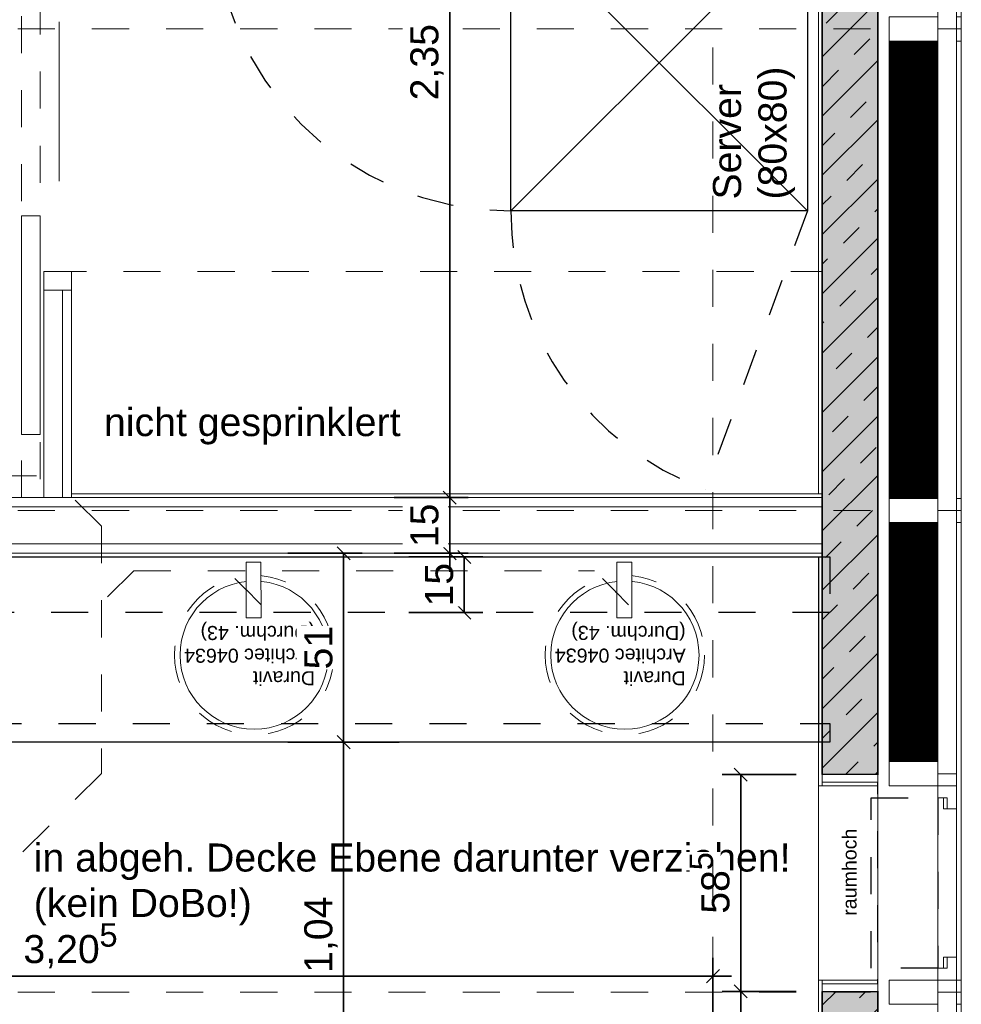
# Model space of a CAD drawing. Header units: metres. Extents: x -13 to 93, y -119 to 25.
# Tile 589 of 656: x 11.13 to 13.67, y -23.18 to -20.52. Entities that reach past the tile are written whole.
import ezdxf

# ---------------------------------------------------------------- set-up
doc = ezdxf.new("R2010")
doc.units = ezdxf.units.M
doc.header["$LTSCALE"] = 0.00508
doc.header["$PDMODE"] = 1
doc.header["$PDSIZE"] = -2
for name, pattern in [('STYLE_05', [0.19684, 0.069505, -0.127335]), ('STYLE_06', [1.0537, 0.590515, -0.19684, 0.069505, -0.19684]), ('STYLE_11', [0.393677, 0.196838, -0.196838]), ('STYLE_12', [0.20828, 0.069425, -0.138855])]:
    doc.linetypes.add(name, pattern=pattern)
doc.layers.get('0').update_dxf_attribs({"lineweight": 18})
for name, color, linetype, lineweight in [('3-0-0 Dämmung', 7, 'Continuous', 18), ('3-2-5 Bodenbeläge', 7, 'Continuous', 18), ('3-3-0 AW Fassade', 7, 'Continuous', 18), ('3-4-0 Innenwände', 7, 'Continuous', 35), ('3-4-0-1 IW Beton', 7, 'Continuous', 35), ('3-4-2-2 NTragIW GK', 7, 'Continuous', 35), ('3-4-4 ITüren', 7, 'Continuous', 25), ('3-4-5 IWBekleidungen', 7, 'Continuous', 25), ('3-4-9 WSonstiges VED', 7, 'STYLE_11', 25), ('3-5-9 DeckenSonstig VED', 7, 'STYLE_11', 25), ('4-1-1 Abwasseranlgn', 7, 'Continuous', 25), ('4-1-2-1 Sanitärobjekte', 7, 'Continuous', 25), ('4-5-7 Übertraggsntze', 7, 'Continuous', 25), ('6-1-0 Ausstattung', 7, 'Continuous', 25), ('Ans-Kante', 7, 'Continuous', 18), ('Bemaßung', 7, 'Continuous', 18), ('Keine', 7, 'Continuous', 18), ('Plan-Achse', 1, 'STYLE_06', 18), ('Plan-Achsen-Fassade', 1, 'STYLE_06', 18), ('Plan-Text-Hinweis', 7, 'Continuous', 13), ('Plan-Text-Kerne', 7, 'Continuous', 13)]:
    doc.layers.add(name, color=color, linetype=linetype, lineweight=lineweight)
doc.layers.get('0').freeze()
doc.styles.add('Arial', font='ARIAL.TTF')
doc.dimstyles.new('MTZ_200', dxfattribs={"dimtxt": 0.075762, "dimasz": 0.000706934, "dimexe": 0.001, "dimexo": 0.003, "dimgap": 0.0001, "dimtad": 1, "dimdec": 4, "dimzin": 11, "dimtxsty": 'Arial', "dimblk": 'VW_SLASH', "dimcen": 0, "dimdle": 0.001, "dimazin": 0, "dimtfac": 1, "dimtdec": 4, "dimtix": 1, "dimtmove": 0, "dimatfit": 0, "dimldrblk": 'VW_FILLEDARROW', "dimfxl": 0, "dimfrac": 2, "dimtolj": 1, "dimtzin": 11, "dimarcsym": 0})
pattern_1 = [(45, (0, 0), (0.0003175, -0.0003175), [])]
pattern_2 = [(-45, (0, 0), (0.0003175, 0.0003175), [])]
pattern_3 = [(45, (0, 0), (0.16, 0), []), (45, (0.08, 0), (0.16, 0), [0.06, -0.06])]

# ---------------------------------------------------------------- blocks, each defined once
blk = doc.blocks.new('S_Profil_Fassade_Büro')
at = {"layer": '3-3-0 AW Fassade', "color": 7}
blk.add_line((-0.132, 0), (-0.195, 0), dxfattribs=at)
for points in [[(-0.195, 0.0325), (-0.182, 0.0325), (-0.182, -0.0325), (-0.195, -0.0325)], [(-0.132, 0.0325), (0, 0.0325), (0, -0.0325), (-0.132, -0.0325)]]:
    blk.add_lwpolyline(points, close=True, dxfattribs=at)
blk = doc.blocks.new('*U480')
at = {"layer": '3-3-0 AW Fassade', "color": 7}
blk.add_line((0.162, -0.0025), (0.225, -0.0025), dxfattribs=at)
for points in [[(0.03, 0.03), (0.162, 0.03), (0.162, -0.035), (0.03, -0.035)], [(0.212, 0.03), (0.225, 0.03), (0.225, -0.035), (0.212, -0.035)]]:
    blk.add_lwpolyline(points, close=True, dxfattribs=at)
blk = doc.blocks.new('*U481')
at = {"layer": '3-3-0 AW Fassade', "color": 7}
blk.add_line((0.162, 0.5875), (0.212, 0.5875), dxfattribs=at)
blk.add_lwpolyline([(0.03, 0.62), (0.162, 0.62), (0.162, 0.555), (0.03, 0.555)], close=True, dxfattribs=at)
blk = doc.blocks.new('S_Fenster_Kern')
at = {"color": 7}
blk.add_wipeout([(0.177, 0.5225), (0.177, 0.4925), (0.212, 0.4925), (0.212, 0.0925), (0.177, 0.0925), (0.177, 0.0625), (0.162, 0.0625), (0.162, 0.5225)], dxfattribs=at).dxf.layer = '3-3-0 AW Fassade'
at = {"layer": '3-3-0 AW Fassade', "color": 7}
blk.add_lwpolyline([(0.177, 0.5225), (0.177, 0.4925), (0.212, 0.4925), (0.212, 0.0925), (0.177, 0.0925), (0.177, 0.0625), (0.162, 0.0625), (0.162, 0.5225)], close=True, dxfattribs=at)
at = {"color": 7}
for points in [[(0.187, 0.4925), (0.212, 0.4925), (0.212, 0.555), (0.162, 0.555), (0.162, 0.5225), (0.187, 0.5225)], [(0.187, 0.0925), (0.212, 0.0925), (0.212, 0.03), (0.162, 0.03), (0.162, 0.0625), (0.187, 0.0625)]]:
    blk.add_wipeout(points, dxfattribs=at).dxf.layer = '3-3-0 AW Fassade'
at = {"layer": '3-3-0 AW Fassade', "color": 7}
for points in [[(0.187, 0.4925), (0.212, 0.4925), (0.212, 0.555), (0.162, 0.555), (0.162, 0.5225), (0.187, 0.5225)], [(0.187, 0.0925), (0.212, 0.0925), (0.212, 0.03), (0.162, 0.03), (0.162, 0.0625), (0.187, 0.0625)]]:
    blk.add_lwpolyline(points, close=True, dxfattribs=at)
at = {"layer": '3-4-9 WSonstiges VED', "linetype": 'STYLE_05'}
blk.add_lwpolyline([(-0.018, 0.5225), (0.162, 0.5225), (0.162, 0.0625), (-0.018, 0.0625)], close=True, dxfattribs=at)
at = {"layer": '3-3-0 AW Fassade', "color": 7}
for name in ['*U481', '*U480']:
    blk.add_blockref(name, (0, 0), dxfattribs=at)
blk = doc.blocks.new('*U71')
at = {"layer": '4-1-2-1 Sanitärobjekte', "color": 7, "linetype": 'STYLE_05', "lineweight": 18}
blk.add_circle((0, 0), 0.215, dxfattribs=at)
at = {"layer": '4-1-2-1 Sanitärobjekte', "color": 7, "linetype": 'Continuous', "lineweight": 18}
blk.add_circle((0, 0), 0.2, dxfattribs=at)
at = {"color": 7, "linetype": 'Continuous', "lineweight": 18}
blk.add_wipeout([(-0.0187, -0.101), (0.0213, -0.101), (0.0213, -0.251), (-0.0187, -0.251)], dxfattribs=at).dxf.layer = '4-1-2-1 Sanitärobjekte'
at = {"layer": '4-1-2-1 Sanitärobjekte', "color": 7, "linetype": 'Continuous', "lineweight": 18}
blk.add_lwpolyline([(-0.0187, -0.101), (0.0213, -0.101), (0.0213, -0.251), (-0.0187, -0.251)], close=True, dxfattribs=at)
blk = doc.blocks.new('einbauwaschtisch_duravit_architec_04634')
at = {"layer": 'Keine', "color": 7, "insert": (-0.1641, 0.0816), "char_height": 0.037881, "attachment_point": 1, "line_spacing_factor": 0.970546, "style": 'Arial'}
blk.add_mtext('Duravit\\PArchitec 04634\\P(Durchm. 43)', dxfattribs=at)
at = {"layer": '4-1-2-1 Sanitärobjekte', "color": 7}
blk.add_blockref('*U71', (0, 0), dxfattribs=at)
blk = doc.blocks.new('*D388')
at = {"layer": 'Bemaßung', "color": 0, "linetype": 'Continuous', "lineweight": -2}
for p, q in [((4.3537, -4.525), (4.3537, -4.475)), ((4.5037, -4.525), (4.3037, -4.525)), ((4.3537, -5.565), (4.3537, -4.525)), ((4.5037, -5.565), (4.3037, -5.565)), ((4.3537, -5.615), (4.3537, -5.565))]:
    blk.add_line(p, q, dxfattribs=at)
at = {"layer": 'Bemaßung', "color": 0, "linetype": 'Continuous', "lineweight": 20}
for p, q in [((4.3714, -4.5427), (4.336, -4.5073)), ((4.336, -5.5473), (4.3714, -5.5827))]:
    blk.add_line(p, q, dxfattribs=at)
at = {"layer": 'Defpoints', "color": 0, "lineweight": 0}
for p in [(5.59, -4.525), (4.3537, -5.565), (4.85, -5.565)]:
    blk.add_point(p, dxfattribs=at)
at = {"color": 0, "linetype": 'Continuous', "lineweight": -2}
blk.add_wipeout([(4.3491, -5.1477), (4.3491, -4.942), (4.227, -4.942), (4.227, -5.1477)], dxfattribs=at).dxf.layer = 'Bemaßung'
at = {"layer": 'Bemaßung', "color": 0, "insert": (4.2476, -5.1477), "char_height": 0.07576, "attachment_point": 1, "rotation": 90, "line_spacing_factor": 0.967741, "style": 'Arial'}
blk.add_mtext('1,04', dxfattribs=at)
blk = doc.blocks.new('VW_FILLEDARROW')
at = {"color": 0, "lineweight": -2}
blk.add_solid([(0, 0), (0, 0), (0, 0)], dxfattribs=at)
blk = doc.blocks.new('VW_SLASH')
at = {"color": 0, "linetype": 'ByBlock', "lineweight": -2}
blk.add_line((0, 0), (-1, 0), dxfattribs=at)
at = {"color": 0, "linetype": 'ByBlock', "lineweight": 20}
blk.add_line((0, 0), (0, 0), dxfattribs=at)
blk = doc.blocks.new('*D389')
at = {"layer": 'Bemaßung', "color": 0, "linetype": 'Continuous', "lineweight": 20}
for p, q in [((4.3714, -4.0327), (4.336, -3.9973)), ((4.336, -4.5073), (4.3714, -4.5427))]:
    blk.add_line(p, q, dxfattribs=at)
at = {"layer": 'Bemaßung', "color": 0, "linetype": 'Continuous', "lineweight": -2}
for p, q in [((4.2037, -4.015), (4.4037, -4.015)), ((4.3537, -4.065), (4.3537, -4.015)), ((4.3537, -4.015), (4.3537, -4.525)), ((4.3537, -4.525), (4.3537, -4.475)), ((4.2037, -4.525), (4.4037, -4.525))]:
    blk.add_line(p, q, dxfattribs=at)
at = {"layer": 'Defpoints', "color": 0, "lineweight": 0}
for p in [(4.3537, -4.015), (4.3537, -4.015), (5.59, -4.525)]:
    blk.add_point(p, dxfattribs=at)
at = {"color": 0, "linetype": 'Continuous', "lineweight": -2}
blk.add_wipeout([(4.3491, -4.3287), (4.3491, -4.2113), (4.227, -4.2113), (4.227, -4.3287)], dxfattribs=at).dxf.layer = 'Bemaßung'
at = {"layer": 'Bemaßung', "color": 0, "insert": (4.2476, -4.3287), "char_height": 0.07576, "attachment_point": 1, "rotation": 90, "line_spacing_factor": 0.967741, "style": 'Arial'}
blk.add_mtext('51', dxfattribs=at)
blk = doc.blocks.new('*D392')
at = {"layer": 'Bemaßung', "color": 0, "linetype": 'Continuous', "lineweight": 20}
for p, q in [((4.697, -4.0427), (4.6617, -4.0073)), ((4.6617, -4.1573), (4.697, -4.1927))]:
    blk.add_line(p, q, dxfattribs=at)
at = {"layer": 'Bemaßung', "color": 0, "linetype": 'Continuous', "lineweight": -2}
for p, q in [((4.5293, -4.025), (4.7293, -4.025)), ((4.6793, -4.075), (4.6793, -4.025)), ((4.6793, -4.025), (4.6793, -4.175)), ((4.6793, -4.175), (4.6793, -4.125)), ((4.5293, -4.175), (4.7293, -4.175))]:
    blk.add_line(p, q, dxfattribs=at)
at = {"layer": 'Defpoints', "color": 0, "lineweight": 0}
for p in [(4.6187, -4.025), (4.6793, -4.025), (4.5321, -4.175)]:
    blk.add_point(p, dxfattribs=at)
at = {"color": 0, "linetype": 'Continuous', "lineweight": -2}
blk.add_wipeout([(4.6747, -4.1587), (4.6747, -4.0413), (4.5526, -4.0413), (4.5526, -4.1587)], dxfattribs=at).dxf.layer = 'Bemaßung'
at = {"layer": 'Bemaßung', "color": 0, "insert": (4.5732, -4.1587), "char_height": 0.07576, "attachment_point": 1, "rotation": 90, "line_spacing_factor": 0.967741, "style": 'Arial'}
blk.add_mtext('15', dxfattribs=at)
blk = doc.blocks.new('*U394')
at = {"layer": '6-1-0 Ausstattung', "linetype": 'STYLE_05'}
for points in [[(3.385, -4.025), (5.665, -4.025), (5.665, -4.175), (3.385, -4.175)], [(3.385, -4.475), (5.665, -4.475), (5.665, -4.525), (3.385, -4.525)]]:
    blk.add_lwpolyline(points, close=True, dxfattribs=at)
at = {"layer": '6-1-0 Ausstattung'}
blk.add_lwpolyline([(3.385, -4.025), (5.635, -4.025), (5.635, -4.525), (3.385, -4.525)], close=True, dxfattribs=at)
blk = doc.blocks.new('*U395')
at = {"layer": '4-1-1 Abwasseranlgn', "color": 5, "linetype": 'STYLE_05', "lineweight": 13}
for p, q in [((2.6257, -3.8064), (3.5648, -3.8064)), ((3.7006, -3.9421), (3.5648, -3.8064)), ((3.7006, -3.9421), (3.7006, -4.6091)), ((3.7878, -4.0623), (3.696, -4.154)), ((3.7878, -4.0623), (5.0309, -4.0623)), ((4.1312, -4.154), (4.0394, -4.0623)), ((5.1227, -4.154), (5.0309, -4.0623)), ((3.7006, -4.6091), (2.837, -5.4727))]:
    blk.add_line(p, q, dxfattribs=at)
blk = doc.blocks.new('*U32')
at = {"layer": '4-5-7 Übertraggsntze', "color": 7, "linetype": 'Continuous', "lineweight": 18}
for p, q in [((0.4, 0), (-0.4, 0.8)), ((0.4, 0.8), (-0.4, 0))]:
    blk.add_line(p, q, dxfattribs=at)
at = {"layer": '4-5-7 Übertraggsntze', "linetype": 'Continuous'}
blk.add_lwpolyline([(-0.4, 0.8), (0.4, 0.8), (0.4, 0), (-0.4, 0)], close=True, dxfattribs=at)
blk = doc.blocks.new('server_80x80')
at = {"layer": '4-5-7 Übertraggsntze', "linetype": 'STYLE_05'}
for p, q in [((0.4, 0.8), (0.4, 1.6)), ((-0.4, 0), (-1.151, 0.2757)), ((0.4, 0), (1.1495, 0.2798))]:
    blk.add_line(p, q, dxfattribs=at)
for centre, start, end in [((0.4, 0.8), 90, 180), ((-0.4, 0), 90, 159.8402), ((0.4, 0), 20.4713, 90)]:
    blk.add_arc(centre, 0.8, start, end, dxfattribs=at)
at = {"layer": '4-5-7 Übertraggsntze', "color": 7}
blk.add_blockref('*U32', (0, 0), dxfattribs=at)
at = {"layer": 'Plan-Text-Kerne', "color": 7, "insert": (-0.3692, 0.2546), "char_height": 0.07576, "attachment_point": 1, "line_spacing_factor": 0.970546, "style": 'Arial'}
blk.add_mtext('Server\\P(80x80)', dxfattribs=at)
blk = doc.blocks.new('*D412')
at = {"layer": 'Bemaßung', "color": 0, "linetype": 'Continuous', "lineweight": 20}
for p, q in [((4.6575, -1.5327), (4.6222, -1.4973)), ((4.6222, -3.8473), (4.6575, -3.8827))]:
    blk.add_line(p, q, dxfattribs=at)
at = {"layer": 'Bemaßung', "color": 0, "linetype": 'Continuous', "lineweight": -2}
for p, q in [((4.7899, -1.515), (4.5899, -1.515)), ((4.6399, -1.565), (4.6399, -1.515)), ((4.6399, -1.515), (4.6399, -3.865)), ((4.6399, -3.865), (4.6399, -3.815)), ((4.4899, -3.865), (4.6899, -3.865))]:
    blk.add_line(p, q, dxfattribs=at)
at = {"layer": 'Defpoints', "color": 0, "lineweight": 0}
for p in [(4.6399, -1.515), (5.665, -1.515), (4.5494, -3.865)]:
    blk.add_point(p, dxfattribs=at)
at = {"color": 0, "linetype": 'Continuous', "lineweight": -2}
blk.add_wipeout([(4.6352, -2.7927), (4.6352, -2.587), (4.5131, -2.587), (4.5131, -2.7927)], dxfattribs=at).dxf.layer = 'Bemaßung'
at = {"layer": 'Bemaßung', "color": 0, "insert": (4.5337, -2.7927), "char_height": 0.07576, "attachment_point": 1, "rotation": 90, "line_spacing_factor": 0.967741, "style": 'Arial'}
blk.add_mtext('2,35', dxfattribs=at)
blk = doc.blocks.new('*D426')
at = {"layer": 'Bemaßung', "color": 0, "linetype": 'Continuous', "lineweight": -2}
for p, q in [((4.6399, -3.865), (4.6399, -3.815)), ((4.4899, -3.865), (4.6899, -3.865)), ((4.6399, -4.015), (4.6399, -3.865)), ((4.4899, -4.015), (4.6899, -4.015)), ((4.6399, -4.065), (4.6399, -4.015))]:
    blk.add_line(p, q, dxfattribs=at)
at = {"layer": 'Bemaßung', "color": 0, "linetype": 'Continuous', "lineweight": 20}
for p, q in [((4.6575, -3.8827), (4.6222, -3.8473)), ((4.6222, -3.9973), (4.6575, -4.0327))]:
    blk.add_line(p, q, dxfattribs=at)
at = {"layer": 'Defpoints', "color": 0, "lineweight": 0}
for p in [(4.5649, -3.865), (4.5949, -4.015), (4.6399, -4.015)]:
    blk.add_point(p, dxfattribs=at)
at = {"color": 0, "linetype": 'Continuous', "lineweight": -2}
blk.add_wipeout([(4.6352, -3.9987), (4.6352, -3.8813), (4.5131, -3.8813), (4.5131, -3.9987)], dxfattribs=at).dxf.layer = 'Bemaßung'
at = {"layer": 'Bemaßung', "color": 0, "insert": (4.5337, -3.9987), "char_height": 0.07576, "attachment_point": 1, "rotation": 90, "line_spacing_factor": 0.967741, "style": 'Arial'}
blk.add_mtext('15', dxfattribs=at)
blk = doc.blocks.new('*D438')
at = {"layer": 'Bemaßung', "color": 0, "linetype": 'Continuous', "lineweight": -2}
for p, q in [((-0.5801, -4.19), (-0.5801, -4.14)), ((-0.4301, -4.19), (-0.6301, -4.19)), ((-0.5801, -7.55), (-0.5801, -4.19)), ((-0.4301, -7.55), (-0.6301, -7.55)), ((-0.5801, -7.6), (-0.5801, -7.55))]:
    blk.add_line(p, q, dxfattribs=at)
at = {"layer": 'Bemaßung', "color": 0, "linetype": 'Continuous', "lineweight": 20}
for p, q in [((-0.5625, -4.2077), (-0.5978, -4.1723)), ((-0.5978, -7.5323), (-0.5625, -7.5677))]:
    blk.add_line(p, q, dxfattribs=at)
at = {"layer": 'Defpoints', "color": 0, "lineweight": 0}
for p in [(3.6399, -4.19), (-0.5801, -7.55), (2.2072, -7.55)]:
    blk.add_point(p, dxfattribs=at)
at = {"layer": 'Bemaßung', "color": 0, "insert": (-0.6913, -5.8358), "char_height": 0.07576, "attachment_point": 1, "rotation": 90, "line_spacing_factor": 0.967741, "style": 'Arial'}
blk.add_mtext('3,36', dxfattribs=at)
blk = doc.blocks.new('*D444')
at = {"layer": 'Bemaßung', "color": 0, "linetype": 'Continuous', "lineweight": -2}
for p, q in [((3.14, -7.8387), (3.14, -8.0387)), ((5.35, -7.8387), (5.35, -8.0387)), ((3.09, -7.9887), (3.14, -7.9887)), ((3.14, -7.9887), (5.35, -7.9887)), ((5.35, -7.9887), (5.4, -7.9887))]:
    blk.add_line(p, q, dxfattribs=at)
at = {"layer": 'Bemaßung', "color": 0, "linetype": 'Continuous', "lineweight": 20}
for p, q in [((3.1577, -7.971), (3.1223, -8.0064)), ((5.3323, -8.0064), (5.3677, -7.971))]:
    blk.add_line(p, q, dxfattribs=at)
at = {"layer": 'Defpoints', "color": 0, "lineweight": 0}
for p in [(5.35, -4.87), (3.14, -5.665), (3.14, -7.9887)]:
    blk.add_point(p, dxfattribs=at)
at = {"layer": 'Bemaßung', "color": 0, "insert": (4.2324, -7.8775), "char_height": 0.07576, "attachment_point": 1, "line_spacing_factor": 0.967741, "style": 'Arial'}
blk.add_mtext('2,21', dxfattribs=at)
blk = doc.blocks.new('*D446')
at = {"layer": 'Bemaßung', "color": 0, "linetype": 'Continuous', "lineweight": -2}
for p, q in [((2.145, -5.0067), (2.145, -5.2067)), ((5.35, -5.3067), (5.35, -5.1067)), ((2.145, -5.1567), (2.095, -5.1567)), ((5.35, -5.1567), (2.145, -5.1567)), ((5.4, -5.1567), (5.35, -5.1567))]:
    blk.add_line(p, q, dxfattribs=at)
at = {"layer": 'Bemaßung', "color": 0, "linetype": 'Continuous', "lineweight": 20}
for p, q in [((2.1627, -5.139), (2.1273, -5.1743)), ((5.3323, -5.1743), (5.3677, -5.139))]:
    blk.add_line(p, q, dxfattribs=at)
at = {"layer": 'Defpoints', "color": 0, "lineweight": 0}
for p in [(2.145, -4.4941), (5.35, -5.1567), (5.35, -7.9887)]:
    blk.add_point(p, dxfattribs=at)
at = {"layer": 'Bemaßung', "color": 0, "line_spacing_factor": 0.967741, "style": 'Arial'}
for s, insert, char_height, attachment_point in [('5', (3.7196, -5.0138), 0.0631, 2), ('3,20', (3.49, -5.0455), 0.07576, 1)]:
    blk.add_mtext(s, dxfattribs=dict(at, insert=insert, char_height=char_height, attachment_point=attachment_point))
blk = doc.blocks.new('*D447')
at = {"layer": 'Bemaßung', "color": 0, "lineweight": -2}
for p, q in [((5.4249, -5.1975), (5.4249, -5.1475)), ((5.5749, -5.1975), (5.3749, -5.1975)), ((5.4249, -7.55), (5.4249, -5.1975)), ((5.2749, -7.55), (5.4749, -7.55)), ((5.4249, -7.6), (5.4249, -7.55))]:
    blk.add_line(p, q, dxfattribs=at)
at = {"layer": 'Bemaßung', "color": 0, "lineweight": 20}
for p, q in [((5.4425, -5.2152), (5.4072, -5.1798)), ((5.4072, -7.5323), (5.4425, -7.5677))]:
    blk.add_line(p, q, dxfattribs=at)
at = {"layer": 'Defpoints', "color": 0, "lineweight": 0}
for p in [(5.795, -5.1975), (5.35, -7.55), (5.4249, -7.55)]:
    blk.add_point(p, dxfattribs=at)
at = {"color": 0, "lineweight": -2}
blk.add_wipeout([(5.4202, -6.5254), (5.4202, -6.3197), (5.2981, -6.3197), (5.2981, -6.5254)], dxfattribs=at).dxf.layer = 'Bemaßung'
at = {"layer": 'Bemaßung', "color": 0, "insert": (5.3187, -6.5254), "char_height": 0.07576, "attachment_point": 1, "rotation": 90, "line_spacing_factor": 0.967741, "style": 'Arial'}
blk.add_mtext('2,35', dxfattribs=at)
at = {"color": 0, "lineweight": -2}
blk.add_wipeout([(5.3712, -6.3201), (5.3712, -6.2221), (5.2699, -6.2221), (5.2699, -6.3201)], dxfattribs=at).dxf.layer = 'Bemaßung'
at = {"layer": 'Bemaßung', "color": 0, "insert": (5.287, -6.2711), "char_height": 0.06314, "attachment_point": 2, "rotation": 90, "line_spacing_factor": 0.967741, "style": 'Arial'}
blk.add_mtext('25', dxfattribs=at)
blk = doc.blocks.new('*D448')
at = {"layer": 'Bemaßung', "color": 0, "lineweight": 20}
for p, q in [((5.4425, -4.6302), (5.4072, -4.5948)), ((5.4072, -5.1798), (5.4425, -5.2152))]:
    blk.add_line(p, q, dxfattribs=at)
at = {"layer": 'Bemaßung', "color": 0, "lineweight": -2}
for p, q in [((5.5749, -4.6125), (5.3749, -4.6125)), ((5.4249, -4.6625), (5.4249, -4.6125)), ((5.4249, -4.6125), (5.4249, -5.1975)), ((5.4249, -5.1975), (5.4249, -5.1475)), ((5.5749, -5.1975), (5.3749, -5.1975))]:
    blk.add_line(p, q, dxfattribs=at)
at = {"layer": 'Defpoints', "color": 0, "lineweight": 0}
for p in [(5.4249, -4.6125), (5.72, -4.6125), (5.795, -5.1975)]:
    blk.add_point(p, dxfattribs=at)
at = {"color": 0, "lineweight": -2}
blk.add_wipeout([(5.4202, -4.988), (5.4202, -4.8705), (5.2981, -4.8705), (5.2981, -4.988)], dxfattribs=at).dxf.layer = 'Bemaßung'
at = {"layer": 'Bemaßung', "color": 0, "insert": (5.3187, -4.988), "char_height": 0.07576, "attachment_point": 1, "rotation": 90, "line_spacing_factor": 0.967741, "style": 'Arial'}
blk.add_mtext('58', dxfattribs=at)
at = {"color": 0, "lineweight": -2}
blk.add_wipeout([(5.3712, -4.8708), (5.3712, -4.8217), (5.2699, -4.8217), (5.2699, -4.8708)], dxfattribs=at).dxf.layer = 'Bemaßung'
at = {"layer": 'Bemaßung', "color": 0, "insert": (5.287, -4.8463), "char_height": 0.0631, "attachment_point": 2, "rotation": 90, "line_spacing_factor": 0.967741, "style": 'Arial'}
blk.add_mtext('5', dxfattribs=at)
blk = doc.blocks.new('kern_d-gross+h-normal (2D)')
at = {"layer": '3-4-0-1 IW Beton', "linetype": 'Continuous', "lineweight": 0}
for points in [[(5.645, -1.365), (5.795, -1.365), (5.795, -4.6125), (5.645, -4.6125)], [(5.645, -5.1975), (5.795, -5.1975), (5.795, -7.465), (5.645, -7.465)]]:
    blk.add_hatch(color=255, dxfattribs=at).paths.add_polyline_path(points)
at = {"layer": '3-4-0-1 IW Beton', "linetype": 'Continuous', "lineweight": 13}
h = blk.add_hatch(dxfattribs=at)
h.set_pattern_fill('STAHLBETON_1_50', style=0, pattern_type=2)
h.set_pattern_definition(pattern_3)
h.paths.add_polyline_path([(5.645, -1.365), (5.795, -1.365), (5.795, -4.6125), (5.645, -4.6125)])
h = blk.add_hatch(dxfattribs=at)
h.set_pattern_fill('STAHLBETON_1_50', style=0, pattern_type=2)
h.set_pattern_definition(pattern_3)
h.paths.add_polyline_path([(5.645, -5.1975), (5.795, -5.1975), (5.795, -7.465), (5.645, -7.465)])
at = {"layer": '3-2-5 Bodenbeläge', "color": 7, "linetype": 'STYLE_12', "lineweight": 18}
blk.add_line((3.56, -3.255), (5.645, -3.255), dxfattribs=at)
at = {"layer": '3-4-0-1 IW Beton', "color": 7, "lineweight": 35}
for points in [[(5.645, -1.365), (5.795, -1.365), (5.795, -4.6125), (5.645, -4.6125)], [(5.645, -5.1975), (5.795, -5.1975), (5.795, -7.465), (5.645, -7.465)]]:
    blk.add_lwpolyline(points, close=True, dxfattribs=at)
at = {"layer": '3-4-2-2 NTragIW GK', "color": 7, "linetype": 'Continuous', "lineweight": 18}
blk.add_lwpolyline([(3.595, -3.865), (3.595, -3.305), (3.545, -3.305), (3.545, -3.865)], close=True, dxfattribs=at)
at = {"layer": '3-4-4 ITüren', "color": 7, "linetype": 'Continuous', "lineweight": 18}
blk.add_line((3.58685497, -2.58063083), (3.58685497, -3.01063083), dxfattribs=at)
at = {"layer": '3-4-4 ITüren', "color": 7, "linetype": 'STYLE_05', "lineweight": 18}
blk.add_lwpolyline([(3.485, -1.515), (3.535, -1.515), (3.535, -3.865), (3.485, -3.865)], close=True, dxfattribs=at)
at = {"layer": '3-4-4 ITüren', "color": 7, "linetype": 'Continuous', "lineweight": 18}
blk.add_lwpolyline([(3.485, -3.10436917), (3.535, -3.10436917), (3.535, -3.69436917), (3.485, -3.69436917)], close=True, dxfattribs=at)
at = {"layer": '3-4-4 ITüren', "color": 7, "lineweight": 18}
for points in [[(3.58685497, -2.58063083), (3.5871229, -2.58163077), (3.58658704, -2.58163077)], [(3.58685497, -3.01063083), (3.58658704, -3.0096309), (3.5871229, -3.0096309)]]:
    blk.add_solid(points, dxfattribs=at)
at = {"layer": '3-4-5 IWBekleidungen', "color": 7, "linetype": 'Continuous', "lineweight": 18}
for points in [[(5.635, -1.515), (5.635, -3.855), (5.645, -3.855), (5.645, -1.515)], [(5.635, -4.025), (5.635, -4.6425), (5.645, -4.6425), (5.645, -4.025)], [(5.645, -4.6325), (5.645, -4.6425), (5.795, -4.6425), (5.795, -4.6325)], [(5.635, -5.565), (5.645, -5.565), (5.645, -5.1675), (5.635, -5.1675)], [(5.795, -5.1675), (5.645, -5.1675), (5.645, -5.1775), (5.795, -5.1775)]]:
    blk.add_lwpolyline(points, close=True, dxfattribs=at)
at = {"layer": '6-1-0 Ausstattung', "color": 7, "linetype": 'Continuous', "lineweight": 18}
for points in [[(3.545, -3.305), (3.62, -3.305), (3.62, -3.255), (3.545, -3.255)], [(3.62, -3.305), (3.595, -3.305), (3.595, -3.865), (3.62, -3.865)]]:
    blk.add_lwpolyline(points, close=True, dxfattribs=at)
at = {"layer": 'Ans-Kante', "color": 8}
blk.add_line((5.635, -4.6425), (5.635, -5.1675), dxfattribs=at)
at = {"layer": '4-1-2-1 Sanitärobjekte', "color": 7}
for p, rotation in [((4.1125, -4.29), -179.8745826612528), ((5.1125, -4.29), 180)]:
    blk.add_blockref('einbauwaschtisch_duravit_architec_04634', p, dxfattribs=dict(at, rotation=rotation))
at = {"layer": 'Keine', "color": 7, "insert": (5.69952307, -4.99356047), "char_height": 0.037881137, "attachment_point": 1, "rotation": 90, "line_spacing_factor": 0.970546, "style": 'Arial'}
blk.add_mtext('raumhoch', dxfattribs=at)
at = {"layer": 'Plan-Text-Kerne', "color": 7, "insert": (3.51786521, -4.79845495), "char_height": 0.0757622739, "attachment_point": 1, "line_spacing_factor": 0.970546, "style": 'Arial'}
blk.add_mtext('in abgeh. Decke Ebene darunter verziehen!\\P(kein DoBo!)', dxfattribs=at)
at = {"layer": 'Bemaßung', "color": 7, "linetype": 'Continuous', "lineweight": 18}
dim = blk.add_linear_dim(base=(-0.58014648, -7.55), p1=(3.63985352, -4.19), p2=(2.20724185, -7.55), angle=90, dimstyle='MTZ_200', override={"dimtxt": 0.001515, "dimgap": 0.01, "dimdec": 3, "dimlfac": 50, "dimpost": '<>m', "dimtxsty": 'Arial', "dimtmove": 2}, dxfattribs=at)
dim.commit()
dim.dimension.update_dxf_attribs({"geometry": '*D438', "text_midpoint": (-0.59014648, -5.73309631), "dimtype": 160})
dim = blk.add_linear_dim(base=(4.35372627, -5.565), p1=(5.59, -4.525), p2=(4.85, -5.565), angle=90, dimstyle='MTZ_200', override={"dimtxt": 0.001515, "dimgap": 0.005, "dimdec": 3, "dimlfac": 50, "dimpost": '<>m', "dimtxsty": 'Arial', "dimtmove": 2}, dxfattribs=at)
dim.commit()
dim.dimension.update_dxf_attribs({"geometry": '*D388', "text_midpoint": (4.35372627, -5.045)})
for points in [[(5.645, -4.6125), (5.795, -4.6125), (5.795, -4.6325), (5.645, -4.6325)], [(5.645, -5.1775), (5.795, -5.1775), (5.795, -5.1975), (5.645, -5.1975)]]:
    blk.add_wipeout(points).dxf.layer = '3-3-0 AW Fassade'
at = {"layer": '3-3-0 AW Fassade'}
for points in [[(5.645, -4.6125), (5.795, -4.6125), (5.795, -4.6325), (5.645, -4.6325)], [(5.645, -5.1775), (5.795, -5.1775), (5.795, -5.1975), (5.645, -5.1975)]]:
    blk.add_lwpolyline(points, close=True, dxfattribs=at)
at = {"layer": 'Ans-Kante', "color": 8}
blk.add_line((5.795, -4.6425), (5.795, -5.1675), dxfattribs=at)
at = {"layer": 'Bemaßung', "color": 7, "linetype": 'Continuous', "lineweight": 18}
dim = blk.add_linear_dim(base=(4.35372627, -4.015), p1=(5.59, -4.525), p2=(4.35372627, -4.015), angle=90, dimstyle='MTZ_200', override={"dimtxt": 0.001515, "dimgap": 0.005, "dimdec": 3, "dimlfac": 50, "dimpost": '<>m', "dimtxsty": 'Arial', "dimtmove": 2}, dxfattribs=at)
dim.commit()
dim.dimension.update_dxf_attribs({"geometry": '*D389', "text_midpoint": (4.35372627, -3.34633103)})
dim = blk.add_linear_dim(base=(3.14, -7.9886771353), p1=(5.35, -4.87), p2=(3.14, -5.665), dimstyle='MTZ_200', override={"dimtxt": 0.001515, "dimgap": 0.01, "dimdec": 8, "dimlfac": 50, "dimpost": '<>m', "dimtxsty": 'Arial', "dimtmove": 2}, dxfattribs=at)
dim.commit()
dim.dimension.update_dxf_attribs({"geometry": '*D444', "text_midpoint": (4.3350467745, -7.9786771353), "dimtype": 160})
at = {"layer": '4-5-7 Übertraggsntze', "color": 7, "rotation": 90}
blk.add_blockref('server_80x80', (5.60479439, -2.69110142), dxfattribs=at)
at = {"layer": 'Bemaßung', "color": 7, "linetype": 'Continuous', "lineweight": 18}
dim = blk.add_linear_dim(base=(4.67934805, -4.025), p1=(4.53212373, -4.175), p2=(4.61872627, -4.025), angle=90, dimstyle='MTZ_200', override={"dimtxt": 0.001515, "dimgap": 0.005, "dimdec": 3, "dimlfac": 50, "dimpost": '<>m', "dimtxsty": 'Arial', "dimtmove": 2}, dxfattribs=at)
dim.commit()
dim.dimension.update_dxf_attribs({"geometry": '*D392', "text_midpoint": (4.67934805, -3.95)})
dim = blk.add_linear_dim(base=(5.35, -5.15665109), p1=(2.145, -4.49414583), p2=(5.35, -7.98867714), dimstyle='MTZ_200', override={"dimtxt": 0.001515, "dimgap": 0.01, "dimdec": 3, "dimlfac": 50, "dimpost": '<>m', "dimtxsty": 'Arial', "dimtmove": 2}, dxfattribs=at)
dim.commit()
dim.dimension.update_dxf_attribs({"geometry": '*D446', "text_midpoint": (3.6169118, -5.14665109), "dimtype": 160})
at = {"layer": '3-4-2-2 NTragIW GK', "color": 7, "linetype": 'Continuous', "lineweight": 18}
blk.add_lwpolyline([(3.375, -4.015), (5.645, -4.015), (5.645, -3.99), (3.375, -3.99)], close=True, dxfattribs=at)
at = {"layer": '3-4-5 IWBekleidungen', "color": 7, "linetype": 'Continuous', "lineweight": 18}
blk.add_lwpolyline([(3.385, -4.025), (5.645, -4.025), (5.645, -4.015), (3.385, -4.015)], close=True, dxfattribs=at)
at = {"layer": '4-1-1 Abwasseranlgn', "color": 7}
blk.add_blockref('*U395', (0, 0), dxfattribs=at)
at = {"layer": '6-1-0 Ausstattung', "color": 7}
blk.add_blockref('*U394', (0, 0), dxfattribs=at)
at = {"layer": 'Bemaßung'}
dim = blk.add_linear_dim(base=(5.4248535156, -7.55), p1=(5.795, -5.1975), p2=(5.35, -7.55), angle=90, dimstyle='MTZ_200', override={"dimtxt": 0.001515, "dimgap": 0.005, "dimdec": 8, "dimlfac": 50, "dimpost": '<>m', "dimtxsty": 'Arial', "dimtmove": 2}, dxfattribs=at)
dim.commit()
dim.dimension.update_dxf_attribs({"geometry": '*D447', "text_midpoint": (5.4248535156, -6.37375)})
at = {"layer": 'Bemaßung', "color": 7, "linetype": 'Continuous', "lineweight": 18}
dim = blk.add_linear_dim(base=(4.63985352, -1.515), p1=(4.54944423, -3.865), p2=(5.665, -1.515), angle=90, dimstyle='MTZ_200', override={"dimtxt": 0.001515, "dimgap": 0.005, "dimdec": 3, "dimlfac": 50, "dimpost": '<>m', "dimtxsty": 'Arial', "dimtmove": 2}, dxfattribs=at)
dim.commit()
dim.dimension.update_dxf_attribs({"geometry": '*D412', "text_midpoint": (4.63985352, -0.34)})
at = {"layer": 'Bemaßung'}
dim = blk.add_linear_dim(base=(5.4248535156, -4.6125), p1=(5.795, -5.1975), p2=(5.72, -4.6125), angle=90, dimstyle='MTZ_200', override={"dimtxt": 0.001515, "dimgap": 0.005, "dimdec": 8, "dimlfac": 50, "dimpost": '<>m', "dimtxsty": 'Arial', "dimtmove": 2}, dxfattribs=at)
dim.commit()
dim.dimension.update_dxf_attribs({"geometry": '*D448', "text_midpoint": (5.4248535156, -4.32)})
at = {"layer": '3-4-2-2 NTragIW GK', "color": 7, "linetype": 'Continuous', "lineweight": 18}
for points in [[(3.375, -3.89), (5.645, -3.89), (5.645, -3.865), (3.375, -3.865)], [(3.375, -3.99), (5.645, -3.99), (5.645, -3.89), (3.375, -3.89)]]:
    blk.add_lwpolyline(points, close=True, dxfattribs=at)
at = {"layer": '3-4-5 IWBekleidungen', "color": 7, "linetype": 'Continuous', "lineweight": 18}
blk.add_lwpolyline([(3.62, -3.865), (5.645, -3.865), (5.645, -3.855), (3.62, -3.855)], close=True, dxfattribs=at)
at = {"layer": 'Bemaßung', "color": 7, "linetype": 'Continuous', "lineweight": 18}
dim = blk.add_linear_dim(base=(4.63985352, -4.015), p1=(4.56485352, -3.865), p2=(4.59485352, -4.015), angle=90, dimstyle='MTZ_200', override={"dimtxt": 0.001515, "dimgap": 0.005, "dimdec": 3, "dimlfac": 50, "dimpost": '<>m', "dimtxsty": 'Arial', "dimtmove": 2}, dxfattribs=at)
dim.commit()
dim.dimension.update_dxf_attribs({"geometry": '*D426', "text_midpoint": (4.63985352, -3.94)})

msp = doc.modelspace()

# ---------------------------------------------------------------- linework, layer by layer
at = {"layer": '3-3-0 AW Fassade', "color": 7}
msp.add_lwpolyline([(13.607, -1.05), (13.657, -1.05), (13.657, -25.375), (13.607, -25.375)], close=True, dxfattribs=at)
at = {"layer": 'Ans-Kante', "color": 8}
msp.add_line((13.67, -25.235), (13.67, -1.05), dxfattribs=at)
at = {"layer": 'Plan-Achsen-Fassade', "color": 9}
for p, q in [((-0.475, -20.55), (13.475, -20.55)), ((-0.475, -21.85), (13.475, -21.85)), ((-0.475, -23.15), (13.475, -23.15))]:
    msp.add_line(p, q, dxfattribs=at)

# ---------------------------------------------------------------- block references
at = {"layer": '3-3-0 AW Fassade', "color": 7, "rotation": 180}
for p in [(13.475, -20.55), (13.475, -21.85)]:
    msp.add_blockref('S_Profil_Fassade_Büro', p, dxfattribs=at)

# ---------------------------------------------------------------- next in the draw order: wipeouts: each hides what was drawn before it
at = {"color": 7, "linetype": 'Continuous'}
for points in [[(13.475, -20.5825), (13.607, -20.5825), (13.607, -21.8175), (13.475, -21.8175)], [(13.475, -21.8825), (13.607, -21.8825), (13.607, -22.5275), (13.475, -22.5275)]]:
    msp.add_wipeout(points, dxfattribs=at).dxf.layer = '3-0-0 Dämmung'

# ---------------------------------------------------------------- next in the draw order: hatches: boundary and pattern name
at = {"layer": '3-0-0 Dämmung', "linetype": 'Continuous', "lineweight": 5}
h = msp.add_hatch(dxfattribs=at)
h.set_pattern_fill('D_MMUNG_1_50', style=0, pattern_type=2)
h.set_pattern_definition(pattern_1)
h.paths.add_polyline_path([(13.475, -20.5825), (13.607, -20.5825), (13.607, -21.8175), (13.475, -21.8175)])
at = {"layer": '3-0-0 Dämmung', "linetype": 'Continuous', "lineweight": 13}
h = msp.add_hatch(dxfattribs=at)
h.set_pattern_fill('D_MMUNG_1_50-1', style=0, pattern_type=2)
h.set_pattern_definition(pattern_2)
h.paths.add_polyline_path([(13.475, -20.5825), (13.607, -20.5825), (13.607, -21.8175), (13.475, -21.8175)])
at = {"layer": '3-0-0 Dämmung', "linetype": 'Continuous', "lineweight": 5}
h = msp.add_hatch(dxfattribs=at)
h.set_pattern_fill('D_MMUNG_1_50', style=0, pattern_type=2)
h.set_pattern_definition(pattern_1)
h.paths.add_polyline_path([(13.475, -21.8825), (13.607, -21.8825), (13.607, -22.5275), (13.475, -22.5275)])
at = {"layer": '3-0-0 Dämmung', "linetype": 'Continuous', "lineweight": 13}
h = msp.add_hatch(dxfattribs=at)
h.set_pattern_fill('D_MMUNG_1_50-1', style=0, pattern_type=2)
h.set_pattern_definition(pattern_2)
h.paths.add_polyline_path([(13.475, -21.8825), (13.607, -21.8825), (13.607, -22.5275), (13.475, -22.5275)])

# ---------------------------------------------------------------- next in the draw order: linework, layer by layer
at = {"layer": '3-0-0 Dämmung', "color": 7, "linetype": 'Continuous'}
for points in [[(13.475, -20.5825), (13.607, -20.5825), (13.607, -21.8175), (13.475, -21.8175)], [(13.475, -21.8825), (13.607, -21.8825), (13.607, -22.5275), (13.475, -22.5275)]]:
    msp.add_lwpolyline(points, close=True, dxfattribs=at)

# ---------------------------------------------------------------- next in the draw order: block references
at = {"layer": '3-3-0 AW Fassade', "color": 7}
msp.add_blockref('S_Fenster_Kern', (13.445, -23.1475), dxfattribs=at)

# ---------------------------------------------------------------- next in the draw order: linework, layer by layer
at = {"layer": '3-5-9 DeckenSonstig VED', "color": 7, "linetype": 'STYLE_05'}
msp.add_line((13.445, -25.415), (13.445, -0.165), dxfattribs=at)

# ---------------------------------------------------------------- next in the draw order: block references
at = {"layer": '3-4-0 Innenwände', "color": 6}
msp.add_blockref('kern_d-gross+h-normal (2D)', (7.65, -17.95), dxfattribs=at)

# ---------------------------------------------------------------- next in the draw order: linework, layer by layer
at = {"layer": 'Plan-Achse'}
msp.add_line((13, -118.5), (13, 6.75), dxfattribs=at)

# ---------------------------------------------------------------- next in the draw order: texts
at = {"layer": 'Plan-Text-Hinweis', "insert": (11.35730458, -21.57314338), "char_height": 0.0757622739, "attachment_point": 1, "line_spacing_factor": 0.967741, "style": 'Arial'}
msp.add_mtext('{\\C7;\\lnicht gesprinklert}', dxfattribs=at)

doc.saveas('drawing.dxf')
